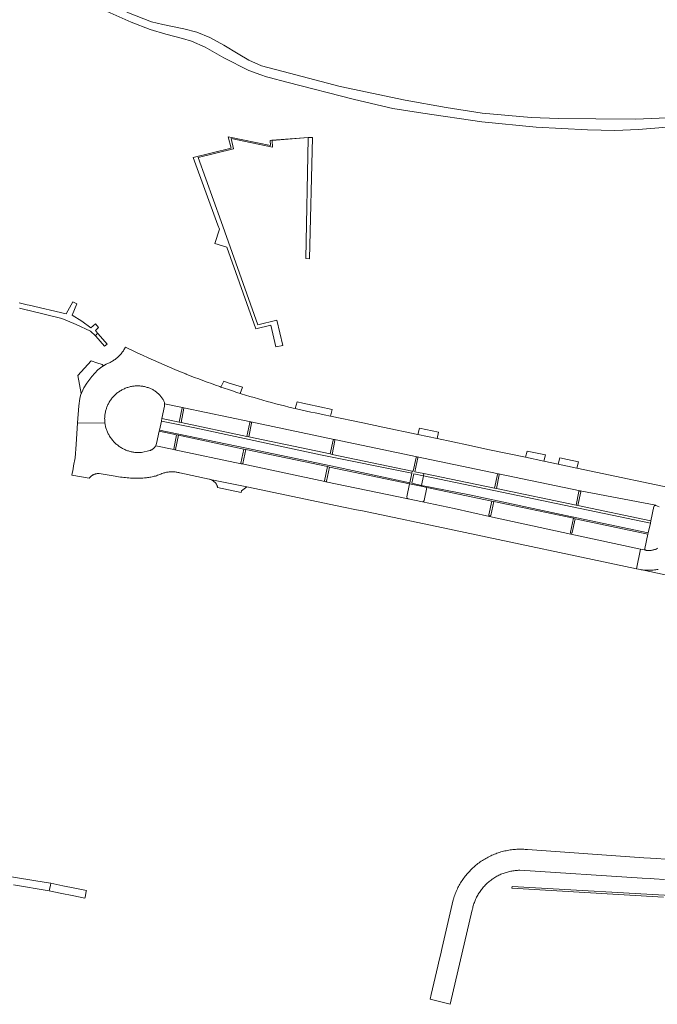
# Model space of a CAD drawing. Extents: x 152825 to 164088, y 457113 to 463005.
# Tile 308 of 364: x 157031 to 157224, y 461760 to 462058. Entities that reach past the tile are written whole.
import ezdxf

# ---------------------------------------------------------------- set-up
doc = ezdxf.new("R2010")
doc.units = 0
doc.header["$LTSCALE"] = 0.5
for name, color, linetype, lineweight in [('B-PV-VH-GESLOTENVERHARDING_ASFALT-GV', 251, 'CONTINUOUS', 18), ('B-PV-VH-ONVERHARD_ZAND-GV', 251, 'CONTINUOUS', 18), ('B-PV-VH-OPENVERHARDING_BETONSTRAATSTEEN-GV', 251, 'CONTINUOUS', 18)]:
    doc.layers.add(name, color=color, linetype=linetype, lineweight=lineweight)

msp = doc.modelspace()

# ---------------------------------------------------------------- linework, layer by layer
at = {"layer": 'B-PV-VH-GESLOTENVERHARDING_ASFALT-GV', "flags": 128}
msp.add_lwpolyline([(157029.511, 461795.918), (157040.297, 461794.115), (157040.391, 461794.569), (157040.658, 461795.868), (157040.773, 461796.424), (157039.304, 461796.659), (157017.553, 461800.144)], dxfattribs=at)
msp.add_lwpolyline([(157044.381, 461795.69), (157040.773, 461796.424), (157040.658, 461795.868), (157040.391, 461794.569), (157040.297, 461794.115), (157043.565, 461793.464), (157047.688, 461792.643), (157051.085, 461791.967), (157051.128, 461792.197), (157051.335, 461793.291), (157051.474, 461794.027), (157051.514, 461794.238), (157048.067, 461794.94)], close=True, dxfattribs=at)
at = {"layer": 'B-PV-VH-ONVERHARD_ZAND-GV', "flags": 128}
for points in [[(157055.999, 462061.082), (157065.114, 462057.02), (157070.769, 462054.88), (157075.508, 462053.409), (157080.592, 462052.101), (157083.338, 462051.295), (157087.407, 462049.497), (157093.146, 462046.26), (157100.655, 462042.398), (157104.286, 462041.143), (157106.025, 462040.542), (157106.779, 462040.337), (157112.188, 462038.871), (157132.609, 462033.643), (157144.249, 462030.946), (157153.337, 462029.49), (157171.191, 462026.902), (157187.595, 462025.338), (157203.083, 462024.464), (157211.396, 462024.282), (157218.589, 462024.625), (157229.634, 462025.45)], [(157229.576, 462028.182), (157217.647, 462027.704), (157205.636, 462027.856), (157194.316, 462027.949), (157186.064, 462028.253), (157171.226, 462029.495), (157160.328, 462031.235), (157147.946, 462033.5), (157128.324, 462037.616), (157111.038, 462042.103), (157104.49, 462043.895), (157100.624, 462045.532), (157097.449, 462047.474), (157093.113, 462050.105), (157088.84, 462052.391), (157084.893, 462054.006), (157080.948, 462055.053), (157074.685, 462056.358), (157071.208, 462057.121), (157063.721, 462060.069)], [(157031.289, 461970.528), (157032.1, 461970.326), (157032.914, 461970.133), (157033.73, 461969.947), (157033.814, 461969.928), (157044.076, 461967.424), (157047.762, 461965.847), (157048.448, 461965.553), (157052.753, 461963.533), (157054.258, 461962.115), (157054.883, 461962.907), (157054.257, 461963.77), (157055.199, 461964.682), (157054.227, 461965.719), (157052.872, 461964.581), (157050.145, 461966.607), (157047.24, 461968.369), (157048.592, 461971.767), (157047.411, 461972.47), (157045.387, 461968.829), (157034.184, 461971.438), (157033.614, 461971.562), (157032.785, 461971.75), (157031.958, 461971.945), (157031.133, 461972.148)], [(157233.436, 461792.378), (157180.305, 461795.488), (157180.273, 461794.939), (157226.151, 461792.253)]]:
    msp.add_lwpolyline(points, dxfattribs=at)
for points in [[(157055.052, 461962.718), (157054.883, 461962.907), (157054.258, 461962.115), (157054.338, 461962.023), (157056.983, 461958.982), (157057.783, 461959.653)], [(157084.37, 461934.253), (157074.195, 461936.292), (157073.626, 461933.605), (157099.448, 461928.181), (157125.441, 461922.74), (157149.349, 461917.64), (157149.953, 461920.528), (157122.335, 461926.149)], [(157182.076, 461913.831), (157153.507, 461919.759), (157152.874, 461916.871), (157167.458, 461913.992), (157198.029, 461907.409), (157221.482, 461902.476), (157222.143, 461905.449)]]:
    msp.add_lwpolyline(points, close=True, dxfattribs=at)
at = {"layer": 'B-PV-VH-OPENVERHARDING_BETONSTRAATSTEEN-GV', "flags": 128}
for points in [[(157118.992, 461985.389), (157119.897, 462022.116), (157118.683, 462022.205), (157107.632, 462021.312), (157107.076, 462021.28), (157107.19, 462019.776), (157094.403, 462022.385), (157095.315, 462018.955), (157083.829, 462016.058), (157091.322, 461995.581), (157091.76, 461994.385), (157090.397, 461990.06), (157093.989, 461989.012), (157102.782, 461964.245), (157107.296, 461965.366), (157108.883, 461958.839), (157110.956, 461959.19), (157109.175, 461966.822), (157103.354, 461965.424), (157092.255, 461996.728), (157085.376, 462016.131), (157096.067, 462018.723), (157095.318, 462021.872), (157107.835, 462019.268), (157107.676, 462021.262), (157118.65, 462022.147), (157118.644, 462021.853), (157117.901, 461985.495)], [(157054.626, 461954.003), (157052.95, 461954.548), (157048.908, 461950.13), (157049.98, 461944.652), (157050.03, 461944.791), (157050.107, 461945.001), (157050.712, 461946.355), (157051.62, 461947.787), (157053.174, 461949.854), (157055.019, 461951.794), (157056.159, 461952.758), (157056.673, 461953.098), (157056.322, 461953.451)], [(157094.742, 461947.805), (157093.057, 461948.418), (157092.215, 461946.637), (157093.181, 461946.306), (157094.473, 461945.871), (157095.767, 461945.444), (157097.063, 461945.024), (157098.046, 461944.712), (157098.751, 461946.575)], [(157080.633, 461940.42), (157075.192, 461941.514), (157075.196, 461941.173), (157075.158, 461940.834), (157074.371, 461937.123), (157079.604, 461935.99), (157080.53, 461940.347)], [(157080.972, 461940.342), (157080.633, 461940.42), (157080.53, 461940.347), (157079.604, 461935.99), (157080.175, 461935.859), (157081.047, 461940.189)], [(157101.262, 461936.09), (157080.972, 461940.342), (157081.047, 461940.189), (157080.175, 461935.859), (157100.043, 461931.671), (157100.938, 461935.863), (157101.051, 461936.047)], [(157116.979, 461941.746), (157115.286, 461942.105), (157114.712, 461940.13), (157115.449, 461939.957), (157116.778, 461939.653), (157118.108, 461939.357), (157119.44, 461939.069), (157120.773, 461938.788), (157122.108, 461938.516), (157123.445, 461938.251), (157125.351, 461937.848), (157125.849, 461939.823), (157118.367, 461941.425)], [(157079.604, 461935.99), (157074.371, 461937.123), (157074.195, 461936.292), (157084.37, 461934.253), (157122.335, 461926.149), (157149.953, 461920.528), (157150.088, 461921.176), (157125.828, 461926.245), (157125.261, 461926.379), (157100.633, 461931.569), (157100.043, 461931.671), (157080.175, 461935.859)], [(157078.311, 461927.639), (157078.023, 461927.708), (157072.482, 461928.858), (157072.404, 461928.723), (157072.319, 461928.591), (157072.228, 461928.465), (157072.13, 461928.343), (157072.026, 461928.226), (157071.916, 461928.115), (157071.801, 461928.009), (157071.681, 461927.91), (157071.555, 461927.817), (157071.425, 461927.73), (157071.291, 461927.65), (157071.152, 461927.578), (157071.011, 461927.512), (157070.866, 461927.454), (157070.718, 461927.403), (157070.67, 461927.388), (157068.156, 461926.828), (157067.872, 461926.808), (157067.589, 461926.796), (157067.304, 461926.792), (157067.02, 461926.796), (157066.736, 461926.808), (157066.453, 461926.828), (157066.17, 461926.855), (157065.888, 461926.891), (157065.607, 461926.935), (157065.327, 461926.986), (157065.049, 461927.046), (157064.773, 461927.113), (157064.499, 461927.188), (157064.227, 461927.271), (157063.957, 461927.361), (157063.691, 461927.459), (157063.427, 461927.565), (157063.166, 461927.677), (157062.908, 461927.797), (157062.654, 461927.924), (157062.403, 461928.059), (157062.157, 461928.2), (157061.914, 461928.348), (157061.676, 461928.503), (157061.442, 461928.665), (157061.213, 461928.833), (157060.988, 461929.008), (157060.769, 461929.188), (157060.555, 461929.375), (157060.346, 461929.568), (157060.143, 461929.767), (157059.945, 461929.971), (157059.76, 461930.173), (157059.569, 461930.38), (157059.385, 461930.593), (157059.206, 461930.811), (157059.034, 461931.034), (157058.868, 461931.261), (157058.708, 461931.494), (157058.555, 461931.73), (157058.409, 461931.971), (157058.27, 461932.216), (157058.138, 461932.465), (157058.013, 461932.717), (157057.895, 461932.973), (157057.785, 461933.232), (157057.682, 461933.495), (157057.586, 461933.76), (157057.498, 461934.027), (157057.418, 461934.297), (157057.345, 461934.569), (157057.28, 461934.843), (157057.223, 461935.119), (157057.174, 461935.397), (157057.133, 461935.675), (157048.865, 461935.816), (157048.434, 461929.236), (157048.152, 461925.24), (157047.665, 461922.803), (157047.483, 461921.885), (157047.11, 461919.999), (157052.396, 461919.028), (157052.498, 461919.16), (157052.606, 461919.287), (157052.72, 461919.409), (157052.839, 461919.525), (157052.964, 461919.635), (157053.094, 461919.739), (157053.229, 461919.836), (157053.369, 461919.927), (157053.512, 461920.012), (157053.66, 461920.089), (157053.811, 461920.159), (157053.966, 461920.222), (157054.123, 461920.277), (157054.282, 461920.325), (157054.444, 461920.365), (157054.608, 461920.397), (157054.772, 461920.421), (157054.938, 461920.437), (157055.105, 461920.446), (157055.271, 461920.446), (157055.332, 461920.444), (157060.25, 461919.657), (157060.762, 461919.562), (157061.276, 461919.475), (157061.791, 461919.396), (157062.307, 461919.325), (157062.824, 461919.262), (157063.342, 461919.206), (157063.861, 461919.159), (157064.38, 461919.119), (157064.9, 461919.088), (157065.421, 461919.065), (157065.942, 461919.049), (157066.463, 461919.042), (157066.984, 461919.042), (157067.505, 461919.051), (157068.025, 461919.067), (157068.546, 461919.092), (157069.066, 461919.124), (157069.585, 461919.165), (157069.699, 461919.175), (157070.042, 461919.213), (157070.384, 461919.26), (157070.725, 461919.314), (157071.064, 461919.376), (157071.402, 461919.446), (157071.738, 461919.523), (157072.072, 461919.609), (157072.404, 461919.702), (157072.734, 461919.803), (157073.062, 461919.911), (157073.387, 461920.028), (157073.709, 461920.151), (157074.028, 461920.282), (157074.344, 461920.421), (157074.45, 461920.469), (157074.703, 461920.554), (157074.958, 461920.632), (157075.216, 461920.701), (157075.475, 461920.763), (157075.736, 461920.818), (157075.999, 461920.864), (157076.263, 461920.902), (157076.528, 461920.933), (157076.794, 461920.955), (157077.06, 461920.97), (157077.327, 461920.977), (157077.593, 461920.975), (157077.86, 461920.966), (157078.126, 461920.948), (157078.392, 461920.923), (157078.656, 461920.89), (157078.92, 461920.849), (157079.182, 461920.799), (157079.443, 461920.743), (157079.701, 461920.678), (157079.8, 461920.651), (157088.636, 461918.763), (157088.795, 461918.729), (157088.951, 461918.686), (157100.029, 461916.39), (157129.292, 461910.315), (157133.207, 461909.497), (157135.041, 461909.119), (157162.793, 461903.261), (157217.905, 461891.629), (157219.193, 461897.556), (157198.133, 461902.136), (157173.505, 461907.492), (157162.793, 461909.821), (157153.157, 461911.917), (157148.851, 461912.814), (157123.964, 461917.977), (157123.658, 461918.049), (157098.696, 461923.346), (157098.385, 461923.414)], [(157078.813, 461932.152), (157073.547, 461933.235), (157072.757, 461929.565), (157072.642, 461929.203), (157072.482, 461928.858), (157078.023, 461927.708), (157077.926, 461927.87)], [(157099.448, 461928.181), (157073.626, 461933.605), (157073.547, 461933.235), (157078.813, 461932.152), (157079.41, 461932.023), (157099.184, 461927.862), (157099.779, 461927.734), (157124.452, 461922.539), (157125.042, 461922.412), (157149.29, 461917.357), (157149.349, 461917.64), (157125.441, 461922.74)], [(157101.444, 461935.954), (157101.262, 461936.09), (157101.051, 461936.047), (157100.938, 461935.863), (157100.043, 461931.671), (157100.633, 461931.569), (157101.459, 461935.728)], [(157126.487, 461930.749), (157101.262, 461936.09), (157101.444, 461935.954), (157101.459, 461935.728), (157100.633, 461931.569), (157125.261, 461926.379), (157126.171, 461930.552), (157126.289, 461930.714)], [(157158.062, 461932.955), (157152.257, 461934.185), (157151.819, 461932.246), (157157.651, 461931.012)], [(157079.41, 461932.023), (157078.813, 461932.152), (157077.926, 461927.87), (157078.023, 461927.708), (157078.311, 461927.639), (157078.495, 461927.749)], [(157099.184, 461927.862), (157079.41, 461932.023), (157078.495, 461927.749), (157078.311, 461927.639), (157098.385, 461923.414), (157098.287, 461923.562)], [(157125.828, 461926.245), (157126.702, 461930.453), (157126.652, 461930.642), (157126.487, 461930.749), (157126.289, 461930.714), (157126.171, 461930.552), (157125.261, 461926.379)], [(157150.088, 461921.176), (157150.358, 461921.12), (157151.241, 461925.285), (157151.356, 461925.478), (157151.576, 461925.525), (157151.561, 461925.528), (157126.589, 461930.726), (157126.487, 461930.749), (157126.652, 461930.642), (157126.702, 461930.453), (157125.828, 461926.245)], [(157099.779, 461927.734), (157099.184, 461927.862), (157098.287, 461923.562), (157098.385, 461923.414), (157098.696, 461923.346), (157098.857, 461923.463)], [(157124.452, 461922.539), (157099.779, 461927.734), (157098.857, 461923.463), (157098.696, 461923.346), (157123.658, 461918.049), (157123.558, 461918.19)], [(157151.756, 461925.399), (157151.576, 461925.525), (157151.356, 461925.478), (157151.241, 461925.285), (157150.358, 461921.12), (157150.088, 461921.176), (157149.953, 461920.528), (157149.349, 461917.64), (157149.29, 461917.357), (157152.822, 461916.621), (157152.874, 461916.871), (157149.992, 461917.503), (157150.625, 461920.391), (157153.499, 461919.761), (157153.646, 461920.43), (157150.936, 461920.992), (157151.79, 461925.181)], [(157176.175, 461920.406), (157151.576, 461925.525), (157151.756, 461925.399), (157151.79, 461925.181), (157150.936, 461920.992), (157153.646, 461920.43), (157174.987, 461916.006), (157175.863, 461920.165), (157175.972, 461920.347)], [(157190.47, 461926.088), (157184.895, 461927.269), (157184.345, 461925.363), (157189.949, 461924.177)], [(157197.081, 461924.687), (157194.753, 461925.18), (157194.284, 461923.26), (157199.946, 461922.062), (157200.407, 461923.983)], [(157125.042, 461922.412), (157124.452, 461922.539), (157123.558, 461918.19), (157123.658, 461918.049), (157123.964, 461917.977), (157124.141, 461918.098)], [(157149.29, 461917.357), (157125.042, 461922.412), (157124.141, 461918.098), (157123.964, 461917.977), (157148.851, 461912.814), (157148.545, 461913.011), (157148.465, 461913.365)], [(157100.029, 461916.39), (157088.951, 461918.686), (157089.106, 461918.637), (157089.257, 461918.579), (157089.406, 461918.514), (157089.551, 461918.442), (157089.693, 461918.363), (157089.831, 461918.277), (157089.964, 461918.185), (157090.092, 461918.085), (157090.216, 461917.98), (157090.334, 461917.869), (157090.446, 461917.752), (157090.552, 461917.629), (157090.653, 461917.502), (157090.747, 461917.37), (157090.834, 461917.233), (157090.915, 461917.092), (157090.988, 461916.947), (157091.054, 461916.799), (157091.113, 461916.648), (157091.164, 461916.494), (157091.208, 461916.338), (157091.232, 461916.236), (157098.38, 461914.724), (157098.486, 461915.246)], [(157174.987, 461916.006), (157153.646, 461920.43), (157153.499, 461919.761), (157153.507, 461919.759), (157182.076, 461913.831), (157222.143, 461905.449), (157222.289, 461906.105), (157200.253, 461910.734), (157199.673, 461910.857), (157175.576, 461915.886)], [(157176.386, 461920.283), (157176.175, 461920.406), (157175.972, 461920.347), (157175.863, 461920.165), (157174.987, 461916.006), (157175.576, 461915.886), (157176.427, 461920.043)], [(157176.234, 461920.394), (157176.175, 461920.406), (157176.386, 461920.283), (157176.427, 461920.043), (157175.576, 461915.886), (157199.673, 461910.857), (157200.543, 461914.991), (157200.669, 461915.166), (157200.881, 461915.205)], [(157167.458, 461913.992), (157152.874, 461916.871), (157152.822, 461916.621), (157154.566, 461916.257), (157174.17, 461912.115), (157174.741, 461911.986), (157198.848, 461906.905), (157199.407, 461906.782), (157221.404, 461902.125), (157221.482, 461902.476), (157198.029, 461907.409)], [(157173.505, 461907.492), (157173.527, 461907.594), (157173.48, 461907.608), (157173.437, 461907.63), (157173.398, 461907.658), (157173.364, 461907.693), (157173.336, 461907.732), (157173.315, 461907.776), (157173.302, 461907.822), (157173.297, 461907.87), (157173.299, 461907.918), (157173.303, 461907.942), (157174.17, 461912.115), (157154.566, 461916.257), (157153.725, 461912.289), (157153.514, 461911.991), (157153.157, 461911.917), (157162.793, 461909.821)], [(157201.054, 461915.093), (157200.881, 461915.205), (157200.669, 461915.166), (157200.543, 461914.991), (157199.673, 461910.857), (157200.253, 461910.734), (157201.108, 461914.894)], [(157200.889, 461915.203), (157200.881, 461915.205), (157201.054, 461915.093), (157201.108, 461914.894), (157200.253, 461910.734), (157222.289, 461906.105), (157223.244, 461910.434), (157223.259, 461910.494), (157223.281, 461910.552), (157223.311, 461910.607), (157223.348, 461910.657), (157223.39, 461910.702), (157223.438, 461910.741), (157223.491, 461910.774), (157223.548, 461910.799), (157223.607, 461910.818), (157223.668, 461910.828), (157223.73, 461910.831), (157223.792, 461910.825)], [(157174.741, 461911.986), (157174.17, 461912.115), (157173.303, 461907.942), (157173.299, 461907.918), (157173.297, 461907.87), (157173.302, 461907.822), (157173.315, 461907.776), (157173.336, 461907.732), (157173.364, 461907.693), (157173.398, 461907.658), (157173.437, 461907.63), (157173.48, 461907.608), (157173.527, 461907.594), (157173.574, 461907.588), (157173.623, 461907.59), (157173.67, 461907.599), (157173.715, 461907.617), (157173.757, 461907.641), (157173.794, 461907.672), (157173.825, 461907.709), (157173.85, 461907.75), (157173.868, 461907.795)], [(157198.133, 461902.136), (157198.191, 461902.402), (157198.167, 461902.408), (157198.123, 461902.427), (157198.083, 461902.453), (157198.047, 461902.485), (157198.018, 461902.522), (157197.995, 461902.564), (157197.98, 461902.609), (157197.972, 461902.656), (157197.973, 461902.704), (157197.975, 461902.723), (157198.848, 461906.905), (157174.741, 461911.986), (157173.868, 461907.795), (157173.85, 461907.75), (157173.825, 461907.709), (157173.794, 461907.672), (157173.757, 461907.641), (157173.715, 461907.617), (157173.67, 461907.599), (157173.623, 461907.59), (157173.574, 461907.588), (157173.527, 461907.594), (157173.505, 461907.492)], [(157198.848, 461906.905), (157197.975, 461902.723), (157197.973, 461902.704), (157197.972, 461902.656), (157197.98, 461902.609), (157197.995, 461902.564), (157198.018, 461902.522), (157198.047, 461902.485), (157198.083, 461902.453), (157198.123, 461902.427), (157198.167, 461902.408), (157198.191, 461902.402), (157198.213, 461902.397), (157198.26, 461902.394), (157198.308, 461902.399), (157198.354, 461902.412), (157198.397, 461902.432), (157198.436, 461902.459), (157198.47, 461902.492), (157198.498, 461902.531), (157198.519, 461902.573), (157198.533, 461902.619), (157199.407, 461906.782)], [(157198.191, 461902.402), (157198.133, 461902.136), (157219.193, 461897.556), (157220.79, 461897.209), (157220.733, 461897.235), (157220.68, 461897.267), (157220.631, 461897.306), (157220.588, 461897.35), (157220.551, 461897.4), (157220.52, 461897.455), (157220.497, 461897.512), (157220.481, 461897.573), (157220.473, 461897.634), (157220.473, 461897.697), (157220.481, 461897.756), (157221.404, 461902.125), (157199.407, 461906.782), (157198.533, 461902.619), (157198.519, 461902.573), (157198.498, 461902.531), (157198.47, 461902.492), (157198.436, 461902.459), (157198.397, 461902.432), (157198.354, 461902.412), (157198.308, 461902.399), (157198.26, 461902.394), (157198.213, 461902.397)]]:
    msp.add_lwpolyline(points, close=True, dxfattribs=at)
for points in [[(157233.467, 461914.968), (157199.946, 461922.062), (157194.284, 461923.26), (157189.949, 461924.177), (157184.345, 461925.363), (157172.985, 461927.767), (157167.081, 461929.016), (157157.651, 461931.012), (157151.819, 461932.246), (157141.208, 461934.492), (157135.202, 461935.763), (157125.351, 461937.848), (157123.445, 461938.251), (157122.108, 461938.516), (157120.773, 461938.788), (157119.44, 461939.069), (157118.108, 461939.357), (157116.778, 461939.653), (157115.449, 461939.957), (157114.712, 461940.13), (157114.123, 461940.269), (157112.798, 461940.588), (157111.475, 461940.915), (157110.155, 461941.25), (157108.836, 461941.593), (157107.519, 461941.943), (157106.204, 461942.302), (157104.892, 461942.668), (157103.581, 461943.041), (157102.273, 461943.422), (157100.967, 461943.811), (157099.663, 461944.208), (157098.362, 461944.612), (157098.046, 461944.712), (157097.063, 461945.024), (157095.767, 461945.444), (157094.473, 461945.871), (157093.181, 461946.306), (157092.215, 461946.637), (157091.892, 461946.748), (157090.606, 461947.198), (157089.323, 461947.655), (157088.042, 461948.12), (157086.764, 461948.592), (157085.488, 461949.072), (157084.216, 461949.56), (157082.946, 461950.055), (157081.679, 461950.557), (157081.609, 461950.585), (157079.964, 461951.268), (157078.322, 461951.958), (157076.683, 461952.656), (157075.047, 461953.361), (157073.414, 461954.074), (157071.785, 461954.793), (157070.159, 461955.52), (157068.536, 461956.255), (157066.916, 461956.996), (157065.3, 461957.745), (157064.605, 461958.07), (157063.343, 461958.713), (157062.855, 461957.873), (157062.704, 461957.633), (157062.547, 461957.398), (157062.382, 461957.168), (157062.212, 461956.942), (157062.035, 461956.721), (157061.852, 461956.505), (157061.662, 461956.295), (157061.467, 461956.09), (157061.267, 461955.89), (157061.06, 461955.696), (157060.849, 461955.508), (157060.632, 461955.327), (157060.41, 461955.151), (157060.183, 461954.982), (157059.951, 461954.819), (157059.715, 461954.663), (157059.475, 461954.513), (157059.23, 461954.371), (157058.982, 461954.235), (157058.73, 461954.106), (157058.474, 461953.985), (157058.248, 461953.885), (157057.526, 461953.573), (157056.673, 461953.098), (157056.159, 461952.758), (157055.019, 461951.794), (157053.174, 461949.854), (157051.62, 461947.787), (157050.712, 461946.355), (157050.107, 461945.001), (157050.03, 461944.791), (157049.98, 461944.652), (157049.763, 461944.057), (157049.541, 461943.119), (157049.202, 461940.959), (157048.865, 461935.816), (157057.133, 461935.675), (157057.099, 461935.955), (157057.074, 461936.236), (157057.056, 461936.517), (157057.047, 461936.798), (157057.045, 461937.08), (157057.052, 461937.361), (157057.067, 461937.643), (157057.089, 461937.924), (157057.119, 461938.204), (157057.158, 461938.483), (157057.204, 461938.761), (157057.258, 461939.037), (157057.32, 461939.312), (157057.39, 461939.585), (157057.468, 461939.856), (157057.553, 461940.124), (157057.612, 461940.297), (157057.709, 461940.562), (157057.813, 461940.824), (157057.925, 461941.084), (157058.044, 461941.34), (157058.17, 461941.592), (157058.304, 461941.841), (157058.444, 461942.086), (157058.592, 461942.327), (157058.746, 461942.563), (157058.906, 461942.795), (157059.074, 461943.023), (157059.247, 461943.245), (157059.427, 461943.463), (157059.613, 461943.675), (157059.805, 461943.883), (157060.002, 461944.084), (157060.206, 461944.28), (157060.414, 461944.47), (157060.628, 461944.654), (157060.848, 461944.832), (157061.072, 461945.004), (157061.301, 461945.169), (157061.534, 461945.327), (157061.772, 461945.479), (157062.014, 461945.625), (157062.26, 461945.763), (157062.51, 461945.894), (157062.764, 461946.018), (157063.021, 461946.135), (157063.281, 461946.245), (157063.544, 461946.347), (157063.81, 461946.441), (157064.079, 461946.528), (157064.35, 461946.608), (157064.623, 461946.679), (157064.898, 461946.743), (157065.174, 461946.799), (157065.452, 461946.848), (157065.732, 461946.888), (157066.012, 461946.921), (157066.293, 461946.945), (157066.575, 461946.962), (157066.857, 461946.97), (157067.14, 461946.97), (157067.422, 461946.963), (157067.704, 461946.948), (157067.985, 461946.924), (157068.266, 461946.892), (157068.545, 461946.853), (157068.823, 461946.806), (157069.1, 461946.751), (157069.376, 461946.688), (157069.649, 461946.617), (157069.92, 461946.538), (157070.189, 461946.452), (157070.455, 461946.359), (157070.719, 461946.258), (157070.902, 461946.182), (157071.137, 461946.077), (157071.368, 461945.965), (157071.596, 461945.846), (157071.82, 461945.719), (157072.04, 461945.586), (157072.255, 461945.446), (157072.466, 461945.299), (157072.673, 461945.146), (157072.874, 461944.987), (157073.071, 461944.821), (157073.262, 461944.649), (157073.448, 461944.472), (157073.629, 461944.288), (157073.803, 461944.1), (157073.972, 461943.905), (157074.134, 461943.706), (157074.29, 461943.502), (157074.44, 461943.293), (157074.583, 461943.079), (157074.719, 461942.861), (157074.849, 461942.639), (157074.972, 461942.413), (157074.992, 461942.374), (157075.126, 461941.952), (157075.192, 461941.514), (157080.633, 461940.42), (157080.972, 461940.342), (157101.262, 461936.09), (157126.487, 461930.749), (157126.589, 461930.726), (157151.561, 461925.528), (157151.576, 461925.525), (157176.175, 461920.406), (157176.234, 461920.394), (157200.881, 461915.205), (157200.889, 461915.203), (157223.792, 461910.825), (157223.841, 461910.815), (157224.793, 461910.408)], [(157224.435, 461897.834), (157224.245, 461897.737), (157224.05, 461897.647), (157223.853, 461897.565), (157223.652, 461897.49), (157223.449, 461897.422), (157223.244, 461897.362), (157223.036, 461897.31), (157222.827, 461897.265), (157222.616, 461897.228), (157222.404, 461897.2), (157222.191, 461897.179), (157221.977, 461897.166), (157221.84, 461897.162), (157220.911, 461897.182), (157220.85, 461897.192), (157220.79, 461897.209), (157219.193, 461897.556), (157217.905, 461891.629), (157219.186, 461891.359), (157219.406, 461891.328), (157219.768, 461891.283), (157220.13, 461891.247), (157220.493, 461891.218), (157220.856, 461891.198), (157221.22, 461891.185), (157221.584, 461891.181), (157221.948, 461891.184), (157222.312, 461891.196), (157222.675, 461891.215), (157223.038, 461891.242), (157223.4, 461891.278), (157223.762, 461891.321), (157224.122, 461891.372), (157224.481, 461891.431)], [(157224.481, 461891.431), (157224.122, 461891.372), (157223.762, 461891.321), (157223.4, 461891.278), (157223.038, 461891.242), (157222.675, 461891.215), (157222.312, 461891.196), (157221.948, 461891.184), (157221.584, 461891.181), (157221.22, 461891.185), (157220.856, 461891.198), (157220.493, 461891.218), (157220.13, 461891.247), (157219.768, 461891.283), (157219.406, 461891.328), (157219.186, 461891.359), (157240.264, 461886.867)], [(157226.85, 461803.727), (157223.908, 461803.896), (157222.161, 461803.995), (157220.195, 461804.112), (157185.008, 461806.65), (157184.25, 461806.7), (157183.839, 461806.723), (157183.427, 461806.738), (157183.016, 461806.745), (157182.604, 461806.744), (157182.193, 461806.735), (157181.781, 461806.718), (157181.37, 461806.694), (157180.96, 461806.661), (157180.55, 461806.62), (157180.141, 461806.571), (157179.734, 461806.514), (157179.327, 461806.449), (157178.922, 461806.377), (157178.518, 461806.297), (157178.116, 461806.208), (157177.716, 461806.112), (157177.317, 461806.008), (157176.921, 461805.897), (157176.527, 461805.778), (157176.135, 461805.651), (157175.746, 461805.516), (157175.36, 461805.375), (157174.976, 461805.225), (157174.595, 461805.068), (157174.218, 461804.904), (157173.844, 461804.733), (157173.473, 461804.554), (157173.106, 461804.368), (157172.742, 461804.175), (157172.382, 461803.975), (157172.026, 461803.768), (157171.674, 461803.554), (157171.327, 461803.333), (157170.984, 461803.106), (157170.645, 461802.872), (157170.311, 461802.631), (157169.981, 461802.384), (157169.657, 461802.131), (157169.337, 461801.871), (157169.023, 461801.605), (157168.714, 461801.333), (157168.41, 461801.056), (157168.356, 461801.005), (157168.059, 461800.72), (157167.767, 461800.43), (157167.481, 461800.134), (157167.2, 461799.833), (157166.926, 461799.526), (157166.657, 461799.214), (157166.395, 461798.897), (157166.139, 461798.574), (157165.889, 461798.247), (157165.646, 461797.915), (157165.409, 461797.578), (157165.179, 461797.237), (157164.955, 461796.892), (157164.738, 461796.542), (157164.528, 461796.188), (157164.325, 461795.83), (157164.129, 461795.468), (157163.94, 461795.102), (157163.758, 461794.733), (157163.583, 461794.36), (157163.416, 461793.984), (157163.256, 461793.605), (157163.103, 461793.222), (157162.958, 461792.837), (157162.82, 461792.449), (157162.69, 461792.059), (157162.568, 461791.666), (157162.498, 461791.429), (157159.16, 461777.027), (157158.617, 461774.683), (157158.267, 461773.173), (157157.853, 461771.386), (157155.858, 461762.778), (157155.519, 461761.32), (157161.612, 461759.794), (157168.278, 461788.404), (157168.322, 461788.62), (157168.398, 461788.957), (157168.482, 461789.291), (157168.573, 461789.623), (157168.672, 461789.953), (157168.778, 461790.28), (157168.892, 461790.606), (157169.014, 461790.928), (157169.143, 461791.247), (157169.28, 461791.563), (157169.424, 461791.876), (157169.575, 461792.186), (157169.733, 461792.492), (157169.898, 461792.794), (157170.07, 461793.093), (157170.249, 461793.387), (157170.435, 461793.677), (157170.628, 461793.963), (157170.827, 461794.244), (157171.033, 461794.52), (157171.245, 461794.792), (157171.463, 461795.058), (157171.687, 461795.32), (157171.918, 461795.576), (157172.154, 461795.826), (157172.396, 461796.072), (157172.643, 461796.311), (157172.897, 461796.545), (157173.155, 461796.773), (157173.419, 461796.994), (157173.688, 461797.21), (157173.961, 461797.419), (157174.24, 461797.622), (157174.523, 461797.818), (157174.81, 461798.007), (157175.102, 461798.19), (157175.399, 461798.366), (157175.699, 461798.535), (157176.003, 461798.698), (157176.31, 461798.852), (157176.621, 461799), (157176.936, 461799.141), (157177.254, 461799.274), (157177.574, 461799.4), (157177.898, 461799.518), (157178.224, 461799.629), (157178.553, 461799.732), (157178.884, 461799.828), (157179.217, 461799.915), (157179.552, 461799.995), (157179.889, 461800.068), (157180.227, 461800.132), (157180.567, 461800.189), (157180.908, 461800.237), (157181.25, 461800.278), (157181.593, 461800.311), (157181.937, 461800.335), (157182.281, 461800.352), (157182.625, 461800.361), (157219.708, 461798.01), (157222.133, 461797.865), (157223.346, 461797.785), (157226.452, 461797.588)]]:
    msp.add_lwpolyline(points, dxfattribs=at)

doc.saveas('drawing.dxf')
